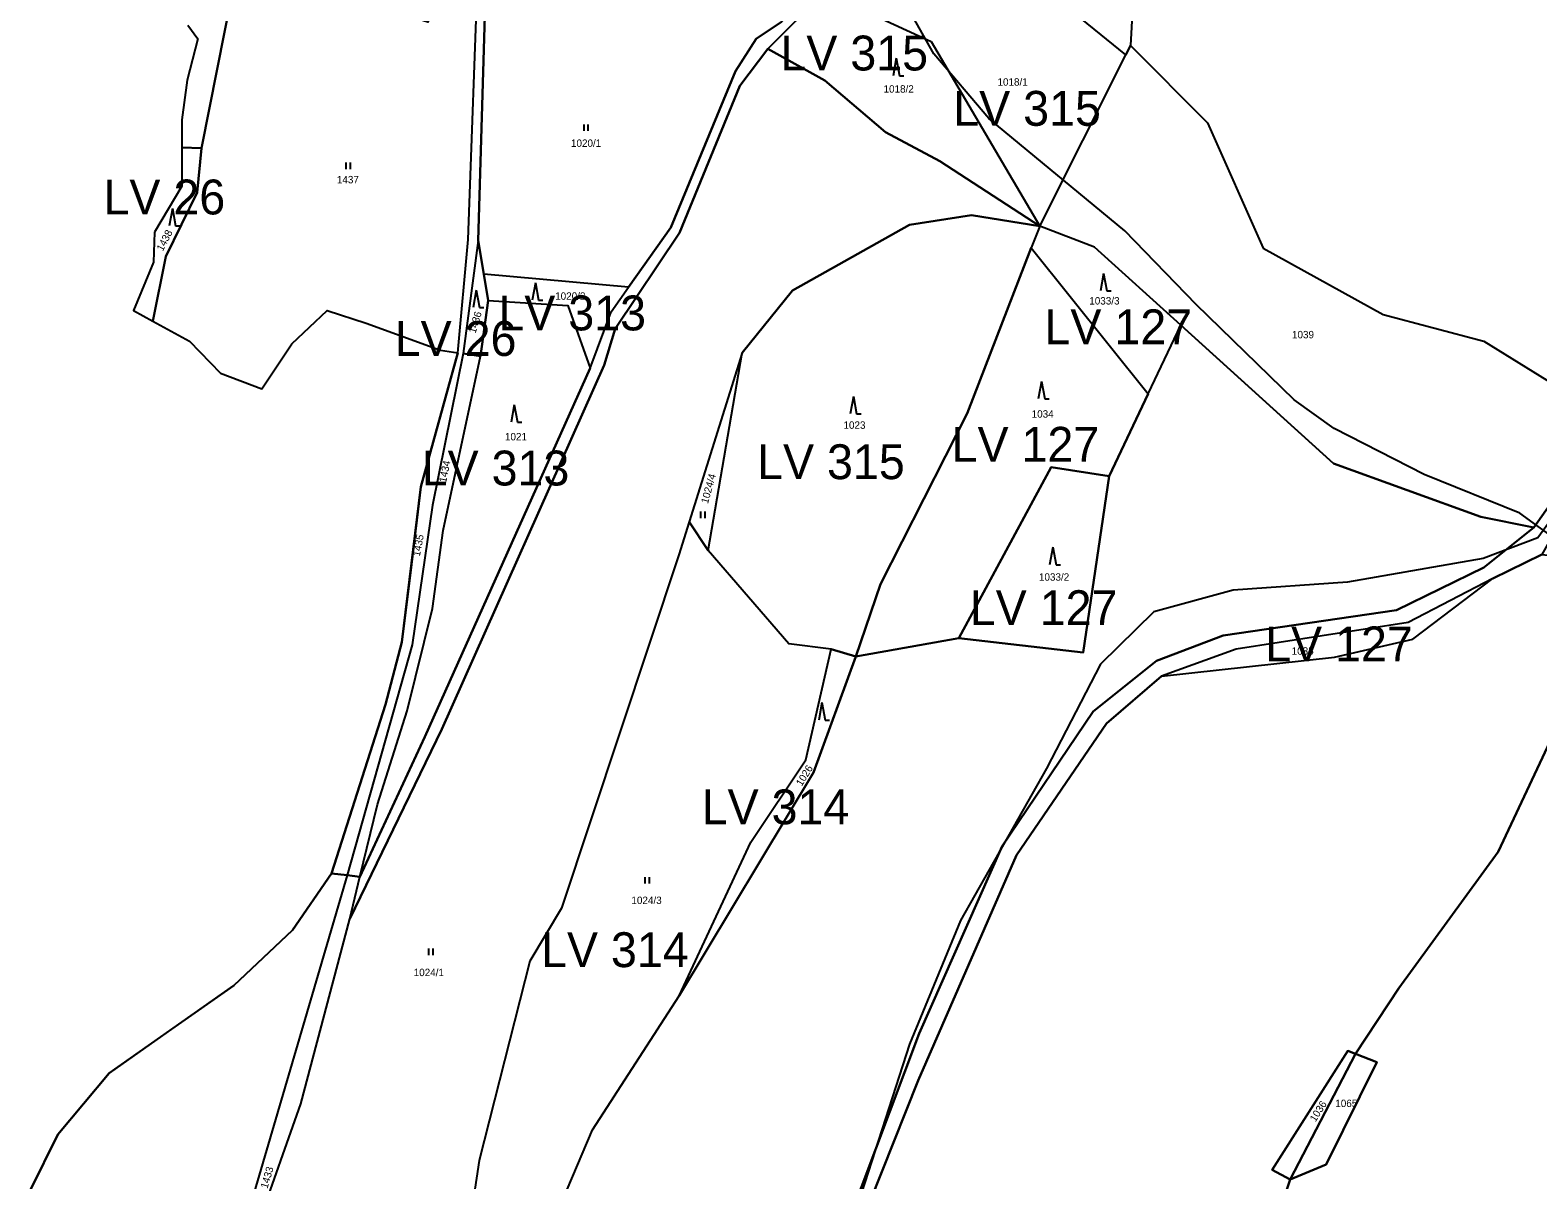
# Model space of a CAD drawing. Extents: x -588699 to -585793, y -1060280 to -1056731.
# Drawn here: x -588442.9 to -588096.7, y -1059020.2 to -1058756.3 of the extents above; entities that cross this region are included whole.
import ezdxf

# ---------------------------------------------------------------- set-up
doc = ezdxf.new("R2010")
doc.units = 0
for name, color, linetype in [('Druh pozemku', 7, 'Continuous'), ('Parcela nároku', 7, 'Continuous'), ('Vnitřní obvod', 7, 'Continuous'), ('Vnější hranice převzatá', 7, 'Continuous'), ('Vnější obvod_k šeření', 7, 'Continuous'), ('Vnější obvod_převzatý', 7, 'Continuous')]:
    doc.layers.add(name, color=color, linetype=linetype)

msp = doc.modelspace()

# ---------------------------------------------------------------- linework, layer by layer
at = {"layer": 'Druh pozemku'}
for p, q in [((-588243.99, -1058762.71), (-588244.72, -1058766.71)), ((-588243.99, -1058762.71), (-588243.26, -1058766.71)), ((-588243.26, -1058766.71), (-588242.26, -1058766.71)), ((-588315.78, -1058777.9), (-588315.78, -1058779.4)), ((-588314.76, -1058779.4), (-588314.76, -1058777.9)), ((-588370.4, -1058786.67), (-588370.4, -1058788.17)), ((-588369.38, -1058788.17), (-588369.38, -1058786.67)), ((-588410.24, -1058797.18), (-588410.97, -1058801.18)), ((-588410.24, -1058797.18), (-588409.51, -1058801.18)), ((-588409.51, -1058801.18), (-588408.51, -1058801.18)), ((-588196.39, -1058812.11), (-588197.12, -1058816.11)), ((-588196.39, -1058812.11), (-588195.66, -1058816.11)), ((-588340.46, -1058815.96), (-588341.2, -1058819.96)), ((-588340.46, -1058815.96), (-588339.73, -1058819.96)), ((-588326.89, -1058814.25), (-588327.62, -1058818.25)), ((-588326.89, -1058814.25), (-588326.16, -1058818.25)), ((-588195.66, -1058816.11), (-588194.66, -1058816.11)), ((-588339.73, -1058819.96), (-588338.73, -1058819.96)), ((-588326.16, -1058818.25), (-588325.16, -1058818.25)), ((-588210.65, -1058836.89), (-588211.39, -1058840.89)), ((-588210.65, -1058836.89), (-588209.92, -1058840.89)), ((-588253.83, -1058840.36), (-588254.57, -1058844.36)), ((-588253.83, -1058840.36), (-588253.1, -1058844.36)), ((-588209.92, -1058840.89), (-588208.92, -1058840.89)), ((-588331.73, -1058842.25), (-588332.46, -1058846.25)), ((-588331.73, -1058842.25), (-588331, -1058846.25)), ((-588253.1, -1058844.36), (-588252.1, -1058844.36)), ((-588331, -1058846.25), (-588330, -1058846.25)), ((-588288.95, -1058866.78), (-588288.95, -1058868.28)), ((-588287.93, -1058868.28), (-588287.93, -1058866.78)), ((-588208.05, -1058874.97), (-588208.79, -1058878.97)), ((-588208.05, -1058874.97), (-588207.32, -1058878.97)), ((-588207.32, -1058878.97), (-588206.32, -1058878.97)), ((-588261.08, -1058910.63), (-588261.82, -1058914.63)), ((-588261.08, -1058910.63), (-588260.35, -1058914.63)), ((-588260.35, -1058914.63), (-588259.35, -1058914.63)), ((-588301.72, -1058950.68), (-588301.72, -1058952.18)), ((-588300.7, -1058952.18), (-588300.7, -1058950.68)), ((-588351.41, -1058967.11), (-588351.41, -1058968.61)), ((-588350.39, -1058968.61), (-588350.39, -1058967.11))]:
    msp.add_line(p, q, dxfattribs=at)
at = {"layer": 'Parcela nároku'}
for points in [[(-588160.71, -1058571.53), (-588133.04, -1058556.28), (-588119.64, -1058548.89), (-588109.86, -1058524.53), (-588108.4, -1058531.35), (-588109.84, -1058534.93), (-588112.84, -1058542.38), (-588131.02, -1058585.83), (-588144.44, -1058606.7), (-588168.14, -1058675.06), (-588189.32, -1058742.9), (-588190.21, -1058759.8), (-588191.27, -1058761.91), (-588243.79, -1058719.3), (-588252.4, -1058690.54), (-588254.57, -1058673), (-588247.32, -1058639.55), (-588236.75, -1058606.83), (-588215.17, -1058562.54)], [(-588189.32, -1058742.9), (-588190.21, -1058759.8), (-588172.56, -1058777.54), (-588159.73, -1058806.34), (-588132.18, -1058821.5), (-588109.1, -1058827.66), (-588088.15, -1058840.59), (-588084.85, -1058785.48), (-588068.73, -1058707.6), (-588040.36, -1058604.95), (-588044.66, -1058596.24), (-588112.84, -1058542.38), (-588131.02, -1058585.83), (-588144.44, -1058606.7), (-588168.14, -1058675.06)], [(-588250.43, -1058713.91), (-588250.68, -1058730.43), (-588257.72, -1058744.78), (-588260.49, -1058747.55), (-588235.98, -1058758.87), (-588211.07, -1058801.26), (-588191.27, -1058761.91), (-588243.79, -1058719.3)], [(-588342.31, -1058804.33), (-588339.95, -1058739.02), (-588343.66, -1058728.74), (-588341.37, -1058727.45), (-588338.07, -1058737.33), (-588340.02, -1058804.51), (-588343.49, -1058830.48), (-588350.5, -1058865.29), (-588355.15, -1058897.34), (-588370.1, -1058950.25), (-588373.71, -1058949.83), (-588361.28, -1058911.03), (-588357.52, -1058896.76), (-588353.19, -1058861.08), (-588344.73, -1058830.3)], [(-588303.2, -1058741.14), (-588297.53, -1058736.25), (-588260.53, -1058743.61), (-588270.38, -1058754.32), (-588276.16, -1058758.24), (-588280.94, -1058765.67), (-588295.8, -1058801.58), (-588305.48, -1058815.25), (-588338.72, -1058812.26), (-588340.02, -1058804.51), (-588338.07, -1058737.33), (-588327.82, -1058727.96)], [(-588414.77, -1058823.03), (-588406.35, -1058827.67), (-588399.22, -1058834.97), (-588389.69, -1058838.62), (-588382.84, -1058828.28), (-588374.67, -1058820.58), (-588365.72, -1058823.51), (-588348.67, -1058829.72), (-588344.73, -1058830.3), (-588342.31, -1058804.33), (-588339.95, -1058739.02), (-588348.06, -1058743.89), (-588351.62, -1058754.39), (-588363, -1058750.94), (-588359.14, -1058739.8), (-588396.41, -1058747.35), (-588403.57, -1058783.34), (-588404.52, -1058793.53), (-588411.78, -1058808.18)], [(-588273.5, -1058760.57), (-588260.49, -1058747.55), (-588235.98, -1058758.87), (-588211.07, -1058801.26), (-588234.01, -1058786.34), (-588246.49, -1058779.65), (-588260.4, -1058767.79)], [(-588109.1, -1058827.66), (-588088.15, -1058840.59), (-588092.07, -1058862.61), (-588097.6, -1058870.46), (-588109.72, -1058867.96), (-588143.59, -1058855.75), (-588178.69, -1058824), (-588198.5, -1058806.08), (-588211.07, -1058801.26), (-588191.27, -1058761.91), (-588190.21, -1058759.8), (-588172.56, -1058777.54), (-588159.73, -1058806.34), (-588132.18, -1058821.5)], [(-588414.36, -1058802.63), (-588414.55, -1058809.51), (-588419.15, -1058820.62), (-588414.77, -1058823.03), (-588411.78, -1058808.18), (-588404.52, -1058793.53), (-588403.57, -1058783.34), (-588408.07, -1058783.18), (-588408.05, -1058792.06)], [(-588287.2, -1058875.73), (-588279.43, -1058830.36), (-588267.8, -1058816.03), (-588240.97, -1058800.96), (-588226.71, -1058798.73), (-588211.07, -1058801.26), (-588213.01, -1058806.25), (-588227.75, -1058844.23), (-588247.63, -1058883.45), (-588253.3, -1058900.06), (-588258.96, -1058898.38), (-588268.68, -1058897.13)], [(-588178.69, -1058824), (-588198.5, -1058806.08), (-588211.07, -1058801.26), (-588213.01, -1058806.25), (-588186.15, -1058839.75)], [(-588337.69, -1058818.35), (-588338.72, -1058812.26), (-588340.02, -1058804.51), (-588343.49, -1058830.48), (-588339.5, -1058831.07)], [(-588253.3, -1058900.06), (-588247.63, -1058883.45), (-588227.75, -1058844.23), (-588213.01, -1058806.25), (-588186.15, -1058839.75), (-588195.08, -1058858.63), (-588208.41, -1058856.56), (-588229.67, -1058895.81)], [(-588305.48, -1058815.25), (-588338.72, -1058812.26), (-588337.69, -1058818.35), (-588319.45, -1058819.49), (-588314.3, -1058833.87), (-588309.48, -1058820.9)], [(-588348.03, -1058871.1), (-588339.5, -1058831.07), (-588337.69, -1058818.35), (-588319.45, -1058819.49), (-588314.3, -1058833.87), (-588352.26, -1058918.46), (-588367.2, -1058950.62), (-588363.15, -1058934.03), (-588356.31, -1058912.52), (-588350.54, -1058889.01)], [(-588339.5, -1058831.07), (-588343.49, -1058830.48), (-588350.5, -1058865.29), (-588355.15, -1058897.34), (-588370.1, -1058950.25), (-588367.2, -1058950.62), (-588363.15, -1058934.03), (-588356.31, -1058912.52), (-588350.54, -1058889.01), (-588348.03, -1058871.1)], [(-588279.43, -1058830.36), (-588291.54, -1058869.09), (-588287.2, -1058875.73)], [(-588229.67, -1058895.81), (-588208.41, -1058856.56), (-588195.08, -1058858.63), (-588201.06, -1058899.16)], [(-588328.12, -1058969.98), (-588339.82, -1059015.77), (-588345.88, -1059056.32), (-588345.37, -1059090.59), (-588342.59, -1059076.68), (-588313.73, -1059008.71), (-588293.87, -1058977.91), (-588277.38, -1058942.65), (-588264.77, -1058923.73), (-588258.96, -1058898.38), (-588268.68, -1058897.13), (-588287.2, -1058875.73), (-588291.54, -1058869.09), (-588293.91, -1058876.69), (-588320.86, -1058957.81)], [(-588107.01, -1058882.12), (-588126.45, -1058892.22), (-588165.98, -1058898.34), (-588183.08, -1058904.53), (-588143.39, -1058900.22), (-588125.37, -1058896.06)], [(-588277.38, -1058942.65), (-588264.77, -1058923.73), (-588258.96, -1058898.38), (-588253.3, -1058900.06), (-588262.99, -1058926.64), (-588293.87, -1058977.91)], [(-588384.82, -1059070.81), (-588383.73, -1059093.26), (-588378.3, -1059116.72), (-588369.8, -1059136.39), (-588380.77, -1059135.68), (-588392.58, -1059135.7), (-588408.99, -1059123.62), (-588414.34, -1059112.08), (-588424.09, -1059100.12), (-588438.65, -1059066.38), (-588439.88, -1059046.45), (-588442.91, -1059022.63), (-588436.54, -1059009.79), (-588424.8, -1058995.69), (-588396.17, -1058975.55), (-588382.63, -1058962.87), (-588373.71, -1058949.83), (-588370.1, -1058950.25), (-588393.71, -1059030.56)], [(-588370.1, -1058950.25), (-588393.71, -1059030.56), (-588384.82, -1059070.81), (-588383.73, -1059093.26), (-588378.3, -1059116.72), (-588369.8, -1059136.39), (-588365.25, -1059136.68), (-588375.08, -1059115.82), (-588380.1, -1059090.11), (-588380.58, -1059073.12), (-588390.44, -1059030.26), (-588380.71, -1059002.75), (-588369.53, -1058960.24), (-588367.2, -1058950.62)], [(-588140.31, -1058990.53), (-588138.56, -1058991.29), (-588153.56, -1059020.13), (-588157.68, -1059017.89)], [(-588153.56, -1059020.13), (-588138.56, -1058991.29), (-588133.67, -1058993.19), (-588145.27, -1059016.64)]]:
    msp.add_lwpolyline(points, close=True, dxfattribs=at)
for points in [[(-588025, -1058568.22), (-588031.77, -1058602.2), (-588034.7, -1058617.24), (-588039.05, -1058637.03), (-588062.18, -1058702.41), (-588072.03, -1058741.84), (-588082.04, -1058786.35), (-588083.73, -1058833.41), (-588085.9, -1058855), (-588089.94, -1058866.37), (-588095.73, -1058876.62), (-588107.01, -1058882.12), (-588126.45, -1058892.22), (-588165.98, -1058898.34), (-588183.08, -1058904.53), (-588195.69, -1058915.39), (-588216.39, -1058945.62), (-588238.98, -1058997.37), (-588255.65, -1059039.32)], [(-588258.73, -1059039.66), (-588238.76, -1058986.59), (-588219.68, -1058943.58), (-588198.82, -1058912.69), (-588184.27, -1058901.04), (-588168.91, -1058895.22), (-588129.14, -1058889.4), (-588109.09, -1058879.61), (-588097.6, -1058870.46), (-588092.07, -1058862.61), (-588088.15, -1058840.59), (-588084.85, -1058785.48), (-588068.73, -1058707.6), (-588040.36, -1058604.95), (-588036.79, -1058592.04)], [(-588406.72, -1058755.13), (-588404.44, -1058758.28), (-588406.87, -1058767.7), (-588408.08, -1058776.83), (-588408.07, -1058783.18), (-588403.57, -1058783.34), (-588396.41, -1058747.35)], [(-588260.49, -1058747.55), (-588273.5, -1058760.57), (-588279.92, -1058769.06), (-588293.78, -1058802.8), (-588308.56, -1058824.8), (-588311.05, -1058833.15), (-588348.38, -1058916.7), (-588369.53, -1058960.24), (-588367.2, -1058950.62), (-588352.26, -1058918.46), (-588314.3, -1058833.87), (-588309.48, -1058820.9), (-588305.48, -1058815.25), (-588295.8, -1058801.58), (-588280.94, -1058765.67), (-588276.16, -1058758.24), (-588270.38, -1058754.32)], [(-588390.44, -1059030.26), (-588380.71, -1059002.75), (-588369.53, -1058960.24), (-588348.38, -1058916.7), (-588311.05, -1058833.15), (-588308.56, -1058824.8), (-588293.78, -1058802.8), (-588279.92, -1058769.06), (-588273.5, -1058760.57), (-588260.4, -1058767.79), (-588246.49, -1058779.65), (-588234.01, -1058786.34), (-588211.07, -1058801.26), (-588226.71, -1058798.73), (-588240.97, -1058800.96), (-588267.8, -1058816.03), (-588279.43, -1058830.36), (-588291.54, -1058869.09), (-588293.91, -1058876.69), (-588320.86, -1058957.81), (-588328.12, -1058969.98), (-588339.82, -1059015.77), (-588345.88, -1059056.32)], [(-588342.59, -1059076.68), (-588313.73, -1059008.71), (-588293.87, -1058977.91), (-588262.99, -1058926.64), (-588253.3, -1058900.06), (-588229.67, -1058895.81), (-588201.06, -1058899.16), (-588195.08, -1058858.63), (-588186.15, -1058839.75), (-588178.69, -1058824), (-588143.59, -1058855.75), (-588109.72, -1058867.96), (-588097.6, -1058870.46), (-588109.09, -1058879.61), (-588129.14, -1058889.4), (-588168.91, -1058895.22), (-588184.27, -1058901.04), (-588198.82, -1058912.69), (-588219.68, -1058943.58), (-588238.76, -1058986.59), (-588258.73, -1059039.66)], [(-588255.65, -1059039.32), (-588238.98, -1058997.37), (-588216.39, -1058945.62), (-588195.69, -1058915.39), (-588183.08, -1058904.53), (-588143.39, -1058900.22), (-588125.37, -1058896.06), (-588107.01, -1058882.12), (-588095.73, -1058876.62), (-588077.46, -1058878.76), (-588084.75, -1058900.64), (-588090.88, -1058913.09), (-588105.81, -1058944.86), (-588128.61, -1058976.17), (-588138.56, -1058991.29), (-588140.31, -1058990.53), (-588157.68, -1059017.89), (-588153.56, -1059020.13), (-588159.61, -1059038.12)], [(-588159.61, -1059038.12), (-588153.56, -1059020.13), (-588145.27, -1059016.64), (-588133.67, -1058993.19), (-588138.56, -1058991.29), (-588128.61, -1058976.17), (-588105.81, -1058944.86), (-588090.88, -1058913.09), (-588084.75, -1058900.64), (-588081.07, -1058895.13), (-588030.89, -1058896.53), (-588042.81, -1058936.79), (-588026.41, -1058943.57), (-588027.86, -1058946.66), (-588022.46, -1058948.22), (-587959.61, -1058966.41), (-587977.01, -1059014.9), (-588002.33, -1059069.22)]]:
    msp.add_lwpolyline(points, dxfattribs=at)
at = {"layer": 'Vnitřní obvod'}
msp.add_lwpolyline([(-588030.66, -1058580.1), (-588034.23, -1058601.15), (-588038.28, -1058625.03), (-588047.25, -1058652.04), (-588056.22, -1058679.05), (-588064.16, -1058702.97), (-588072.73, -1058734.12), (-588077.04, -1058756.27), (-588082.66, -1058780.45), (-588084.04, -1058805.86), (-588086.73, -1058839.81), (-588087.91, -1058854.64), (-588090.56, -1058864.4), (-588096.66, -1058872.79), (-588109.2, -1058877.51), (-588140.38, -1058882.97), (-588166.6, -1058884.83), (-588184.84, -1058889.82), (-588197.09, -1058901.79), (-588209.48, -1058925.73), (-588229.29, -1058960.64), (-588240.97, -1058989), (-588253.58, -1059028.11)], dxfattribs=at)
at = {"layer": 'Vnější hranice převzatá'}
for p, q in [((-588404.44, -1058758.28), (-588406.87, -1058767.7)), ((-588406.72, -1058755.13), (-588404.44, -1058758.28)), ((-588406.87, -1058767.7), (-588408.08, -1058776.83)), ((-588408.08, -1058776.83), (-588408.07, -1058783.18)), ((-588408.07, -1058783.18), (-588408.05, -1058792.06)), ((-588408.05, -1058792.06), (-588414.36, -1058802.63)), ((-588414.36, -1058802.63), (-588414.55, -1058809.51)), ((-588414.55, -1058809.51), (-588419.15, -1058820.62)), ((-588419.15, -1058820.62), (-588414.77, -1058823.03)), ((-588382.84, -1058828.28), (-588374.67, -1058820.58)), ((-588374.67, -1058820.58), (-588365.72, -1058823.51)), ((-588414.77, -1058823.03), (-588406.35, -1058827.67)), ((-588365.72, -1058823.51), (-588348.67, -1058829.72)), ((-588406.35, -1058827.67), (-588399.22, -1058834.97)), ((-588389.69, -1058838.62), (-588382.84, -1058828.28)), ((-588344.73, -1058830.3), (-588353.19, -1058861.08)), ((-588348.67, -1058829.72), (-588344.73, -1058830.3)), ((-588399.22, -1058834.97), (-588389.69, -1058838.62)), ((-588353.19, -1058861.08), (-588355.36, -1058878.92)), ((-588355.36, -1058878.92), (-588357.52, -1058896.76)), ((-588357.52, -1058896.76), (-588361.28, -1058911.03)), ((-588361.28, -1058911.03), (-588373.71, -1058949.83)), ((-588373.71, -1058949.83), (-588382.63, -1058962.87)), ((-588382.63, -1058962.87), (-588396.17, -1058975.55)), ((-588396.17, -1058975.55), (-588410.48, -1058985.62)), ((-588410.48, -1058985.62), (-588424.8, -1058995.69)), ((-588424.8, -1058995.69), (-588436.54, -1059009.79)), ((-588436.54, -1059009.79), (-588442.91, -1059022.63))]:
    msp.add_line(p, q, dxfattribs=at)
at = {"layer": 'Vnější obvod_k šeření'}
msp.add_lwpolyline([(-588091.31, -1058874.05), (-588100.79, -1058867.12), (-588122.75, -1058858.23), (-588143.47, -1058847.7), (-588152.63, -1058841.11), (-588175.11, -1058819.21), (-588191.52, -1058802.34), (-588222.77, -1058776.57), (-588235.38, -1058761.73), (-588243.16, -1058747.73), (-588247.81, -1058731.85), (-588252.9, -1058722.69), (-588272.06, -1058709.29), (-588282.58, -1058705.95), (-588344.03, -1058697.71), (-588359, -1058695.68), (-588366.85, -1058697.58), (-588382.53, -1058704.58), (-588387.37, -1058708.5), (-588391.88, -1058716.87), (-588400.84, -1058725.3)], dxfattribs=at)
at = {"layer": 'Vnější obvod_převzatý'}
for points in [[(-588211.07, -1058801.26), (-588213.01, -1058806.25), (-588227.75, -1058844.23), (-588247.63, -1058883.45), (-588253.3, -1058900.06), (-588258.96, -1058898.38), (-588268.68, -1058897.13), (-588287.2, -1058875.73), (-588291.54, -1058869.09)], [(-588340.02, -1058804.51), (-588338.72, -1058812.26), (-588337.69, -1058818.35), (-588339.5, -1058831.07), (-588343.49, -1058830.48)]]:
    msp.add_lwpolyline(points, dxfattribs=at)

# ---------------------------------------------------------------- texts
at = {"layer": 'Parcela nároku'}
for s, p in [('1018/1', (-588220.76, -1058769)), ('1018/2', (-588246.93, -1058770.6)), ('1020/1', (-588318.71, -1058783.05)), ('1437', (-588372.47, -1058791.42)), ('1020/2', (-588322.34, -1058818.15)), ('1033/3', (-588199.68, -1058819.24)), ('1039', (-588153.13, -1058827)), ('1034', (-588212.91, -1058845.21)), ('1023', (-588256.13, -1058847.77)), ('1021', (-588333.87, -1058850.42)), ('1033/2', (-588211.24, -1058882.64)), ('1035', (-588153.2, -1058899.62)), ('1024/3', (-588304.83, -1058956.86)), ('1024/1', (-588354.83, -1058973.42)), ('1065', (-588143.18, -1059003.47))]:
    msp.add_text(s, height=1.7, dxfattribs=at).set_placement(p)
for s, rotation, p in [('1438', 62.8724, (-588412.45, -1058807.14)), ('1436', 73.0951, (-588340.64, -1058825.99)), ('1434', 78.5453, (-588347.38, -1058860.21)), ('1024/4', 74.581, (-588287.25, -1058865.07)), ('1435', 79.3666, (-588353.42, -1058877.17)), ('1026', 58.2948, (-588265.72, -1058929.96)), ('1036', 57.6515, (-588147.75, -1059007.02)), ('1433', 73.4722, (-588388.42, -1059022.3))]:
    msp.add_text(s, height=1.7, rotation=rotation, dxfattribs=at).set_placement(p)
at = {"layer": 'Vnější obvod_převzatý'}
for s, p in [('LV 315', (-588270.61, -1058765.51)), ('LV 315', (-588230.92, -1058778.21)), ('LV 26', (-588426.07, -1058798.56)), ('LV 313', (-588335.38, -1058825.18)), ('LV 127', (-588209.97, -1058828.36)), ('LV 26', (-588359.19, -1058831.04)), ('LV 127', (-588231.29, -1058855.33)), ('LV 315', (-588275.96, -1058859.33)), ('LV 313', (-588352.99, -1058860.78)), ('LV 127', (-588227.12, -1058892.84)), ('LV 127', (-588159.29, -1058901.16)), ('LV 314', (-588288.69, -1058938.57)), ('LV 314', (-588325.58, -1058971.35))]:
    msp.add_text(s, height=8, dxfattribs=at).set_placement(p)

doc.saveas('drawing.dxf')
